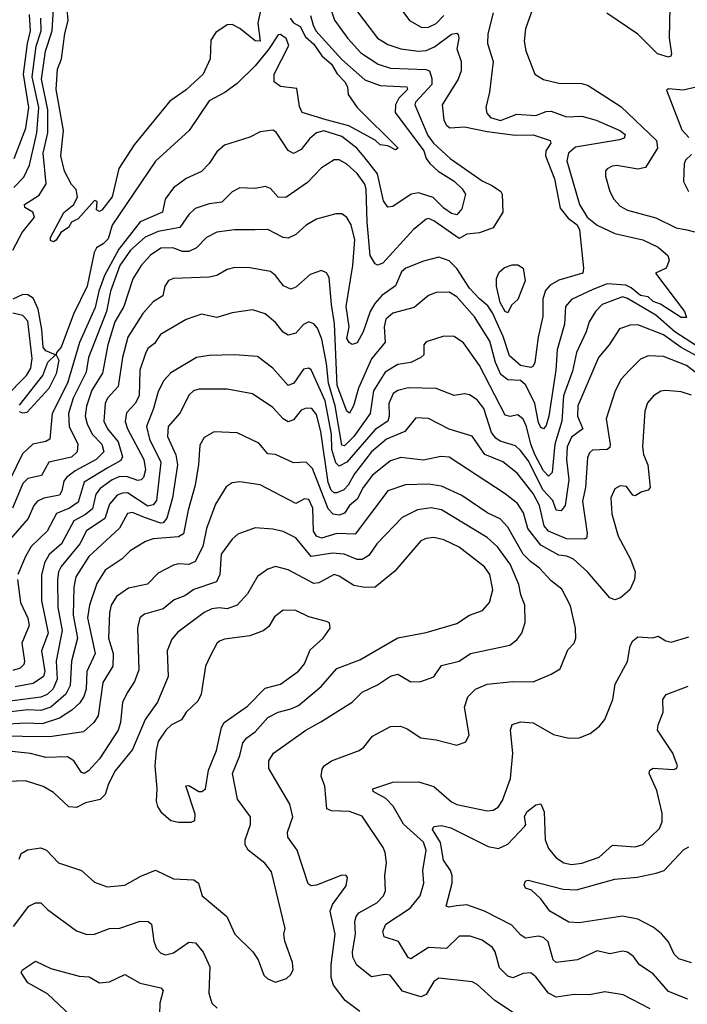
# Model space of a CAD drawing. Extents: x 1308313 to 1441400, y 959662 to 1036319.
# Tile 532 of 656: x 1403102 to 1405719, y 984141 to 987999. Entities that reach past the tile are written whole.
import ezdxf

# ---------------------------------------------------------------- set-up
doc = ezdxf.new("R2010")
doc.units = 0

msp = doc.modelspace()

# ---------------------------------------------------------------- linework, layer by layer
at = {"layer": '0CON10XD'}
for points in [[(1403075.2, 987095), (1403112.3, 987165), (1403160.8, 987225), (1403154.1, 987244.1), (1403122.7, 987262.7), (1403121.6, 987275), (1403178.3, 987311.7), (1403206.2, 987355), (1403194.9, 987475), (1403213.3, 987555), (1403212.9, 987645), (1403187.8, 987765), (1403204.2, 987875), (1403229.8, 987955), (1403243.2, 988175)], [(1405651.9, 988108.1), (1405647.4, 987927.4), (1405656.4, 987865), (1405654.4, 987855.6), (1405645, 987851.5), (1405602.3, 987865), (1405525, 987941.3), (1405403.8, 988023.8)], [(1404046.2, 988035), (1404035.4, 987985), (1404045, 987914.7), (1404025, 987916.1), (1403965, 987963.5), (1403935, 987979.5), (1403915, 987978.6), (1403871.4, 987948.6), (1403852.1, 987917.9), (1403848.8, 987845), (1403821.1, 987785), (1403755, 987723.4), (1403690.6, 987679.4), (1403551.7, 987508.3), (1403491.5, 987415), (1403465, 987304.3), (1403425, 987252), (1403415, 987246.7), (1403403.6, 987253.6), (1403406.4, 987286.4), (1403395, 987290), (1403331.4, 987218.6), (1403305, 987205.7), (1403293.8, 987185), (1403264, 987165), (1403245.8, 987134.2), (1403235, 987128), (1403223.3, 987133.3), (1403223.8, 987145), (1403275, 987242.7), (1403315.3, 987274.7), (1403328.9, 987305), (1403323.6, 987333.6), (1403305, 987352.5), (1403278, 987405), (1403263.6, 987465), (1403273.9, 987565), (1403245.3, 987725), (1403251, 987805), (1403265.9, 987845), (1403279.2, 987945), (1403292.6, 987995), (1403285.2, 988085)], [(1405118.1, 988058.1), (1405085, 987963.3), (1405078.8, 987915), (1405086.1, 987876.1), (1405121.4, 987785), (1405155, 987764.5), (1405215, 987749.6), (1405305, 987749.2), (1405330.8, 987740.9), (1405458.2, 987658.2), (1405597.5, 987525), (1405601.5, 987495), (1405555, 987420), (1405525, 987413.2), (1405442.6, 987427.4), (1405423.8, 987425), (1405405, 987414), (1405398.6, 987405), (1405398.5, 987385), (1405414.6, 987325), (1405430.5, 987295), (1405455, 987268.2), (1405485, 987252.5), (1405595, 987222.8), (1405675, 987183.6), (1405716.7, 987175), (1405747.4, 987167.4)], [(1404422.9, 988035), (1404505, 987926), (1404545, 987901.2), (1404595.8, 987885), (1404665, 987875.8), (1404695, 987878.2), (1404727.8, 987892.2), (1404795, 987941.3), (1404815, 987946.2), (1404821.4, 987941.4), (1404824, 987925), (1404815.8, 987885), (1404832.9, 987835), (1404832.4, 987797.6), (1404821.3, 987765), (1404758.2, 987665), (1404764.1, 987605), (1404774.6, 987585), (1404788.6, 987575), (1404845, 987578.5), (1404935, 987560.9), (1405044, 987546), (1405115, 987548.1), (1405180.8, 987525), (1405184.5, 987515), (1405164.7, 987485.3), (1405163.1, 987465), (1405197.7, 987375), (1405219.9, 987259.9), (1405251.4, 987221.4), (1405286.8, 987195), (1405296.9, 987175), (1405312, 987025), (1405308.8, 987005), (1405215, 986977.7), (1405181.1, 986958.9), (1405162.7, 986937.3), (1405152, 986905), (1405153.1, 986835), (1405134.5, 986755), (1405120.8, 986655), (1405115, 986641.1), (1405105, 986635.4), (1405065, 986643.8), (1405021.3, 986681.3), (1404996.9, 986756.9), (1404955, 986850.6), (1404937.4, 986877.4), (1404905, 986905.2), (1404865, 986946.1), (1404815, 987023.8), (1404785, 987053.2), (1404745, 987067.8), (1404685, 987052.9), (1404615.6, 987025), (1404598.9, 987011.1), (1404574.8, 986955.2), (1404521.7, 986918.3), (1404494, 986886), (1404475.3, 986854.7), (1404448.9, 986775), (1404425, 986732.2), (1404405, 986726.4), (1404393.1, 986733.1), (1404385, 986750), (1404393.2, 986795), (1404381.3, 986875), (1404408, 987035), (1404416.1, 987136.1), (1404401.2, 987195), (1404385, 987223.3), (1404365, 987237.5), (1404341.7, 987238.3), (1404265, 987216.5), (1404225, 987193.1), (1404185, 987156.4), (1404155, 987143.1), (1404135, 987144.7), (1404075, 987176.9), (1404025.7, 987175.7), (1403944.6, 987174.6), (1403875, 987166), (1403835, 987145.4), (1403794.8, 987105.2), (1403765, 987090.6), (1403740.5, 987090.5), (1403702.5, 987105), (1403655, 987103.1), (1403615, 987076.5), (1403578.4, 987035), (1403546.4, 986983.6), (1403510.6, 986875), (1403475.2, 986815), (1403447.5, 986725), (1403427, 986613), (1403385, 986547.3), (1403364.4, 986484.4), (1403359.2, 986445), (1403367, 986415), (1403386, 986375), (1403424.3, 986335), (1403431.6, 986305), (1403401.6, 986275), (1403319.4, 986230.6), (1403285.7, 986204.3), (1403275, 986190), (1403268.1, 986151.9), (1403258.7, 986135), (1403196.8, 986123.2), (1403172.5, 986112.5), (1403158.2, 986095), (1403135.4, 986044.6), (1403067, 985965)], [(1404317.8, 988052.2), (1404336.7, 987996.7), (1404388.8, 987925), (1404439, 987869), (1404507.5, 987825), (1404555, 987809), (1404694, 987804), (1404708.1, 987798.1), (1404717.8, 987767.8), (1404717, 987745), (1404653.8, 987675), (1404650.8, 987665), (1404702.2, 987545), (1404723.8, 987515), (1404789, 987455), (1404915, 987367.8), (1404955, 987347.8), (1404988.2, 987325), (1404993.1, 987315), (1404995.7, 987245), (1404957.5, 987182.5), (1404905, 987162.9), (1404855, 987158.5), (1404825, 987140.9), (1404725, 987210.3), (1404705, 987219.6), (1404695, 987217.3), (1404644.8, 987175.2), (1404525.2, 987044.8), (1404505, 987036.9), (1404495, 987041.4), (1404476.5, 987075), (1404463.9, 987205), (1404460.8, 987335), (1404455, 987354.6), (1404425.4, 987395.4), (1404385, 987432.7), (1404355, 987448.9), (1404335, 987450), (1404285, 987417.9), (1404229.8, 987360.2), (1404145, 987302), (1404115, 987303.8), (1404085, 987337.1), (1404065.5, 987345.5), (1404025, 987337.5), (1403965, 987339.2), (1403935.7, 987324.3), (1403895, 987283.8), (1403845, 987277.2), (1403790.7, 987259.3), (1403765.2, 987234.8), (1403730.4, 987185), (1403645, 987169.1), (1403593.6, 987146.4), (1403536.5, 987095), (1403495.5, 987035), (1403458.9, 986935), (1403442.3, 986855), (1403372.5, 986675), (1403362.4, 986617.6), (1403312.4, 986515), (1403293.4, 986455), (1403296.5, 986405), (1403330.8, 986335), (1403328.1, 986305), (1403305.5, 986285), (1403216.2, 986265), (1403187.4, 986212.6), (1403135, 986201.4), (1403115, 986181.3), (1403074.1, 986085)], [(1404957.3, 988025), (1404936.5, 987943.5), (1404936, 987905), (1404958.2, 987835), (1404943.8, 987715), (1404928.9, 987655), (1404932.8, 987632.8), (1404947.5, 987615), (1404986.2, 987603.8), (1405051.2, 987628.8), (1405125, 987623.2), (1405165, 987638.8), (1405185, 987640.2), (1405245, 987617.8), (1405305, 987620.8), (1405362, 987605), (1405454.4, 987565), (1405475, 987548.9), (1405471.9, 987535), (1405452.6, 987527.4), (1405280.9, 987499.1), (1405253.1, 987475), (1405246.7, 987445), (1405296.4, 987275), (1405326.6, 987225), (1405365, 987194), (1405435, 987160.7), (1405545, 987135.8), (1405605, 987107.8), (1405642.4, 987075), (1405647.3, 987055), (1405635.4, 987024.6), (1405594.4, 987005), (1405707.6, 986855), (1405715, 986831.2), (1405695, 986831.4), (1405613.6, 986883.6), (1405585.4, 986895), (1405565, 986912.5), (1405535, 986917.8), (1405498.4, 986948.4), (1405477.9, 986957.9), (1405405, 986963.6), (1405348.3, 986941.7), (1405265, 986902.4), (1405241.2, 986875), (1405238.1, 986805), (1405208.1, 986705), (1405203.2, 986625), (1405176.7, 986445), (1405165, 986408.9), (1405155, 986395.6), (1405145, 986401.1), (1405135, 986420), (1405121.3, 986495), (1405095, 986547.7), (1405085, 986567.3), (1405065, 986584.5), (1405015, 986587.7), (1404988.4, 986608.4), (1404967, 986655), (1404945, 986739.6), (1404885, 986834.7), (1404815, 986912.5), (1404785, 986930.8), (1404735, 986930), (1404705, 986917.5), (1404648.8, 986871.2), (1404565, 986849.2), (1404537.8, 986825), (1404530.3, 986795), (1404534.7, 986735), (1404480.6, 986669.4), (1404430.6, 986555), (1404411, 986485), (1404395, 986456.7), (1404385, 986464.5), (1404347.1, 986565), (1404336.4, 986806.4), (1404325, 986882.5), (1404315, 986988.8), (1404305, 987007.1), (1404285.4, 987015.4), (1404240.4, 986999.6), (1404185, 986951.1), (1404165, 986942.9), (1404136.1, 986956.1), (1404105, 986996.9), (1404085, 987011.4), (1404005, 987026.9), (1403945, 987028.2), (1403915, 987019.6), (1403875, 986996.9), (1403845, 986990.3), (1403705.3, 986984.7), (1403685, 986976.1), (1403670.7, 986955), (1403662.9, 986917.1), (1403625, 986892.5), (1403585, 986846.9), (1403526.1, 986755), (1403505.2, 986675), (1403488.4, 986561.6), (1403446.6, 986515), (1403437.6, 986495), (1403432.1, 986425), (1403446.9, 986395), (1403487.9, 986345), (1403504.8, 986285.2), (1403498.2, 986271.8), (1403445, 986241.2), (1403355, 986187), (1403331.9, 986108.1), (1403297.9, 986085), (1403246.7, 986063.3), (1403210.3, 985995), (1403147.9, 985935), (1403124.7, 985895), (1403095.8, 985825)], [(1404585.6, 988055), (1404630.6, 987995), (1404678.5, 987968.5), (1404705, 987969.3), (1404735, 987983.6), (1404764.8, 988015.2)], [(1404242.2, 988015), (1404252.9, 987977.1), (1404263.2, 987955), (1404365, 987842.3), (1404455, 987762.6), (1404515, 987740.9), (1404620, 987735), (1404622, 987725), (1404588.9, 987691.1), (1404575.1, 987665), (1404573.4, 987635), (1404686, 987485), (1404695.6, 987455), (1404709.3, 987435), (1404742.9, 987405), (1404805, 987365.8), (1404836.5, 987336.5), (1404849.7, 987315), (1404835, 987256.9), (1404815, 987234.4), (1404795, 987239.8), (1404765, 987259.5), (1404722.3, 987302.3), (1404665, 987320.7), (1404636.7, 987315), (1404565, 987266.4), (1404545, 987263.5), (1404528.5, 987288.5), (1404504.7, 987394.7), (1404451.9, 987461.9), (1404423.5, 987495), (1404365, 987541.1), (1404295, 987562.7), (1404265.2, 987554.8), (1404238.2, 987531.8), (1404205, 987489.6), (1404175, 987474.5), (1404155, 987485.6), (1404107.3, 987557.3), (1404095, 987565.7), (1404045, 987558.9), (1404005, 987537.8), (1403905, 987506.9), (1403875, 987480.6), (1403844.7, 987435.3), (1403815, 987404.4), (1403755, 987376.1), (1403705, 987339.4), (1403673.2, 987295), (1403662.5, 987245), (1403575, 987207), (1403490.7, 987099.3), (1403435, 986996.9), (1403412.8, 986935), (1403398.6, 986871.4), (1403336.7, 986733.3), (1403289.7, 986575), (1403229.5, 986455), (1403220.8, 986355), (1403205, 986345.3), (1403154, 986336), (1403113.1, 986296.9), (1403037.5, 986142.5)], [(1403079.1, 987340.9), (1403118.6, 987381.4), (1403140.9, 987429.1), (1403170.3, 987555), (1403177.2, 987655), (1403152, 987775), (1403166.8, 987895), (1403186.4, 987955), (1403185.1, 988005.1)], [(1403081, 987455), (1403127, 987573), (1403138.4, 987655), (1403118, 987785), (1403132.5, 987905), (1403145.1, 987955), (1403141.4, 988018.6)], [(1404162.6, 988005), (1404175, 987986.2), (1404201.5, 987971.5), (1404222, 987932), (1404255, 987902.8), (1404286.5, 987856.5), (1404324, 987825), (1404347.1, 987787.1), (1404376.9, 987755), (1404387.5, 987735), (1404390, 987705), (1404425.3, 987655), (1404585.3, 987494.7), (1404575, 987489.1), (1404545, 987504.3), (1404515, 987508), (1404495, 987526.7), (1404392.2, 987582.2), (1404303.8, 987606.2), (1404209.2, 987635), (1404198.8, 987658.8), (1404188.9, 987728.9), (1404125, 987737.4), (1404100.3, 987755), (1404099.5, 987785), (1404156.9, 987896.9), (1404146.7, 987925), (1404125, 987940.3), (1404115, 987938.8), (1404077.9, 987882.1), (1404025, 987817.8), (1403955, 987748.4), (1403907, 987713), (1403845, 987680.5), (1403766.1, 987565), (1403635.2, 987444.8), (1403465, 987193.8), (1403449.5, 987140.5), (1403429.9, 987120.1), (1403403.5, 987105), (1403393.8, 987086.2), (1403366.5, 986955), (1403312.8, 986845), (1403265.1, 986714.9), (1403246.9, 986695), (1403245.6, 986685), (1403256.4, 986665), (1403245, 986611.5), (1403216.5, 986553.5), (1403130.4, 986459.6), (1403115, 986456.5), (1403101.8, 986461.8)], [(1405765, 987736.9), (1405702.6, 987722.6), (1405645, 987727.1), (1405637, 987723), (1405696.9, 987566.9), (1405725, 987537.5)], [(1405735, 987470), (1405711.2, 987448.8), (1405706.4, 987433.6), (1405704, 987365), (1405723.3, 987325)], [(1405015, 986850.6), (1405005, 986855.7), (1404985, 986890.5), (1404971, 986955), (1404971.5, 986985), (1404981.3, 987008.7), (1405002.7, 987027.3), (1405031.9, 987038.1), (1405055, 987038.3), (1405075, 987024.6), (1405083, 986975), (1405055, 986902), (1405030.3, 986879.7), (1405015, 986850.6)], [(1403102, 986488), (1403193.8, 986605), (1403213.4, 986656.6), (1403242.5, 986685), (1403205, 986701.6), (1403194.1, 986715), (1403189, 986785), (1403174.4, 986865), (1403155, 986907.1), (1403135, 986920.2), (1403115, 986921.8), (1403075, 986903)], [(1405755, 986721.2), (1405669.3, 986775), (1405595, 986840.3), (1405485, 986906.2), (1405465, 986912.1), (1405385, 986883.1), (1405358.9, 986855), (1405334.2, 986815), (1405322.2, 986775), (1405284.8, 986695), (1405268.6, 986621.4), (1405233.8, 986525), (1405227.4, 986425), (1405199.5, 986335), (1405188.9, 986225), (1405175, 986210.5), (1405155, 986230.9), (1405121.1, 986295), (1405104.9, 986335), (1405089, 986405), (1405075, 986433.1), (1405055, 986450), (1405025, 986443.2), (1405005, 986449.6), (1404905, 986644), (1404842, 986732), (1404805, 986757.3), (1404765, 986758.5), (1404695, 986736.7), (1404686.7, 986725), (1404685.6, 986685), (1404674.3, 986675), (1404635, 986655.9), (1404585, 986647.7), (1404535, 986616.9), (1404489.3, 986545), (1404475.6, 986455), (1404412.1, 986365), (1404375, 986328.4), (1404365, 986332.1), (1404338.7, 986485), (1404312.3, 986575), (1404305, 986651.4), (1404286.2, 986746.2), (1404269.3, 986789.3), (1404255, 986806.9), (1404235, 986814.4), (1404215, 986804.4), (1404185, 986770.4), (1404155, 986762.2), (1404135, 986774.5), (1404105, 986812.7), (1404065, 986846.2), (1404015, 986861.2), (1403935, 986849.6), (1403875, 986831.6), (1403815, 986844.4), (1403755, 986823.6), (1403654.5, 986765.5), (1403630.3, 986729.7), (1403605, 986710), (1403595, 986690.8), (1403573.8, 986625), (1403570.8, 986525), (1403555.2, 986495), (1403521.2, 986458.8), (1403516.3, 986423.7), (1403524.8, 986395), (1403589.1, 986275), (1403595.9, 986235), (1403587.8, 986205), (1403579.1, 986195), (1403565, 986192.7), (1403525, 986207.3), (1403495, 986208.8), (1403464.7, 986195.3), (1403417.8, 986162.2), (1403401.1, 986138.9), (1403387.7, 986082.3), (1403360.4, 986059.6), (1403314.4, 986035), (1403266.2, 985945), (1403217.4, 985902.6), (1403199.1, 985870.9), (1403187.4, 985822.6), (1403187.6, 985722.4), (1403213.5, 985595), (1403188.3, 985525), (1403201.6, 985445), (1403195.2, 985425), (1403155, 985398.2), (1403084.2, 985384.2)], [(1403042.9, 986517.1), (1403129.5, 986605), (1403146.8, 986633.2), (1403150.9, 986670.9), (1403135, 986816.7), (1403115, 986839.4), (1403075, 986848.1)], [(1405755, 986681.9), (1405694.3, 986714.3), (1405625, 986763.4), (1405525, 986802.4), (1405495, 986802.2), (1405452.6, 986787.4), (1405413.1, 986725), (1405371.3, 986675), (1405289.2, 986485), (1405287.9, 986445), (1405309.1, 986395), (1405265, 986362.5), (1405248, 986325), (1405245.8, 986275.8), (1405253.9, 986195), (1405240.3, 986095), (1405225, 986074.6), (1405205, 986076.7), (1405191.7, 986115), (1405154.5, 986154.5), (1405095, 986271.9), (1405065, 986310.3), (1405045, 986328.5), (1404985, 986347.5), (1404968.3, 986358.3), (1404951.4, 986381.4), (1404921, 986475), (1404895, 986509.2), (1404865, 986529.1), (1404845, 986533.1), (1404805, 986525.5), (1404735, 986554.1), (1404625, 986556.7), (1404585, 986546.3), (1404566.6, 986533.4), (1404549.6, 986495), (1404550.6, 986445), (1404544.7, 986425), (1404495, 986393.3), (1404385, 986264.8), (1404355, 986249), (1404341.8, 986261.8), (1404326, 986315), (1404324.1, 986375), (1404299.6, 986505), (1404245, 986626.4), (1404235, 986633.6), (1404215, 986629.1), (1404176.2, 986575), (1404155, 986565.4), (1404095, 986632.9), (1404035, 986678.9), (1403944.7, 986685.3), (1403845, 986683.4), (1403795.3, 986674.7), (1403694.7, 986615), (1403667.5, 986585), (1403645, 986541.4), (1403627.4, 986475), (1403599.6, 986405), (1403611.2, 986355), (1403655.7, 986265), (1403638.5, 986115), (1403625, 986097.4), (1403605, 986093), (1403525, 986144.1), (1403505, 986144), (1403484.6, 986135), (1403455, 986100.8), (1403435.9, 986044.1), (1403364.7, 985995.3), (1403337.9, 985945), (1403265, 985855.9), (1403254.8, 985835), (1403250.6, 985805), (1403252.3, 985695), (1403269, 985605), (1403262.2, 985572.2), (1403245.1, 985485), (1403249.2, 985415), (1403233.8, 985376.2), (1403210, 985355), (1403185, 985343.5), (1403055, 985327.4)], [(1405755, 986613), (1405715, 986643.5), (1405625, 986679), (1405565, 986682), (1405535, 986667.9), (1405492.1, 986625), (1405460.2, 986589.8), (1405436.1, 986545), (1405401.1, 986435), (1405416.5, 986333.5), (1405415, 986322.5), (1405404.7, 986314.7), (1405347.8, 986312.2), (1405335, 986301.5), (1405327.3, 986282.7), (1405319.8, 986165), (1405308.3, 986111.7), (1405326.6, 985985), (1405323.4, 985966.6), (1405315, 985962.5), (1405245, 985964), (1405174.9, 985994.9), (1405157.7, 986015), (1405139.1, 986095), (1405115, 986142.3), (1405051.5, 986221.5), (1404996.3, 986266.3), (1404925, 986295.3), (1404875, 986367.3), (1404785, 986394.7), (1404705, 986435.3), (1404655, 986438.5), (1404612.3, 986385), (1404539.7, 986355), (1404481.2, 986305), (1404415, 986219.7), (1404390.2, 986175), (1404373, 986157), (1404345, 986145.1), (1404335, 986145.2), (1404322.9, 986155), (1404311.1, 986185), (1404282.8, 986385), (1404265, 986451.9), (1404247.5, 986475), (1404225, 986476.2), (1404205, 986468.2), (1404175, 986430.9), (1404155, 986422.5), (1404135, 986434.6), (1404095, 986478.9), (1404015, 986532.7), (1403915, 986550.7), (1403805, 986550.9), (1403784, 986545), (1403765, 986527.1), (1403731.4, 986458.6), (1403684.8, 986405), (1403681.9, 986365), (1403713.8, 986293.8), (1403720.3, 986255), (1403701.6, 986125), (1403679.7, 986045), (1403665, 986027.1), (1403655, 986025.6), (1403592.1, 986047.9), (1403545, 986067.4), (1403525, 986063.9), (1403493.8, 986006.2), (1403374, 985895), (1403322.3, 985815), (1403314.8, 985775.2), (1403312.5, 985665), (1403329.4, 985575), (1403305.8, 985485), (1403299.7, 985390.3), (1403283.7, 985356.3), (1403224.7, 985305.3), (1403185, 985291.5), (1403135, 985294.5), (1403045, 985284)], [(1405735, 986527.1), (1405695, 986540.3), (1405635, 986546.2), (1405615, 986542.9), (1405586.7, 986525), (1405563.3, 986496.7), (1405552, 986465), (1405543.1, 986325), (1405547.5, 986295), (1405563.9, 986255), (1405572.9, 986165), (1405565.5, 986154.5), (1405541.1, 986148.9), (1405515, 986133.3), (1405505, 986135.8), (1405479.8, 986169.8), (1405455, 986172.2), (1405435, 986160), (1405419.4, 986125), (1405423, 986063), (1405448.2, 985975), (1405496.2, 985885), (1405514.6, 985835), (1405512.2, 985805), (1405493.3, 985765), (1405456.9, 985733.1), (1405435, 985725.6), (1405415, 985733.5), (1405328, 985835), (1405273.3, 985885), (1405246.5, 985896.5), (1405215, 985900.4), (1405145, 985940.2), (1405094.1, 986005), (1405076.3, 986066.3), (1405052.7, 986102.7), (1405005, 986140.3), (1404785.7, 986285), (1404752.6, 986287.4), (1404685, 986272.5), (1404596.6, 986283.4), (1404555, 986270.3), (1404485, 986213.3), (1404448.6, 986165), (1404425, 986119.7), (1404395.5, 986094.5), (1404375.4, 986064.6), (1404355, 986057.4), (1404331.5, 986061.5), (1404311.6, 986081.6), (1404249.4, 986240.6), (1404225.3, 986265.3), (1404175, 986262), (1404105, 986295.5), (1404075, 986297.3), (1404039.9, 986339.9), (1403955, 986379.6), (1403865, 986383.3), (1403825, 986361.9), (1403808.3, 986331.7), (1403803.8, 986256.2), (1403790.3, 986175), (1403762.7, 986077.3), (1403745, 985984.4), (1403725, 985971.8), (1403625.8, 985964.2), (1403595, 985953.8), (1403535, 985917.1), (1403504.2, 985885.8), (1403437.8, 985842.2), (1403405, 985789.5), (1403375.5, 985705), (1403368, 985655), (1403398, 985515), (1403365.2, 985444.8), (1403363.2, 985375), (1403353.7, 985346.3), (1403337.6, 985322.4), (1403306.8, 985293.2), (1403258.4, 985261.6), (1403190.6, 985239.4), (1403125, 985242.7), (1403035, 985237.3)], [(1404613.9, 986176.1), (1404545, 986153.1), (1404417.4, 985982.6), (1404345, 985985.6), (1404285, 985966.5), (1404265, 985974.8), (1404253.7, 985995), (1404251.6, 986085), (1404235, 986118.9), (1404218.9, 986121.1), (1404185, 986102.4), (1404045, 986176.1), (1403965, 986187.3), (1403935, 986184.4), (1403911.3, 986168.7), (1403869.7, 986100.3), (1403834.8, 986005.2), (1403819.6, 985935), (1403790.4, 985875), (1403765.7, 985864.3), (1403725, 985866.9), (1403705, 985861.3), (1403645, 985829.6), (1403603.5, 985786.5), (1403529.2, 985770.8), (1403481.7, 985738.3), (1403460.8, 985705), (1403453.9, 985675), (1403450, 985575), (1403468.5, 985515), (1403467.7, 985465), (1403428.5, 985401.5), (1403409.7, 985270.3), (1403392.5, 985245), (1403351.9, 985208.1), (1403221.2, 985188.8), (1403005, 985191.5)], [(1405045, 984102.3), (1404965, 984155.4), (1404895, 984218.5), (1404875, 984228.5), (1404745, 984242.9), (1404725, 984230), (1404695, 984179.2), (1404675, 984169.5), (1404602.1, 984192.1), (1404554.7, 984254.7), (1404535, 984257.1), (1404481.7, 984248.3), (1404423.5, 984293.5), (1404407.6, 984325), (1404406.1, 984346.1), (1404418.8, 984415), (1404415.6, 984465), (1404420.5, 984485), (1404431.6, 984498.4), (1404501.9, 984538.1), (1404528.2, 984565), (1404535.4, 984585), (1404533.3, 984645), (1404540.4, 984695), (1404534.5, 984735), (1404527.5, 984755), (1404445, 984877.7), (1404395, 984896.2), (1404325, 984898.2), (1404306.7, 984906.7), (1404298.9, 984995), (1404284.4, 985035), (1404288, 985062), (1404295.8, 985075), (1404325, 985094.5), (1404432.9, 985135), (1404451.3, 985148.7), (1404485, 985191.4), (1404555, 985228.9), (1404595, 985230.5), (1404620.5, 985220.5), (1404675, 985184.4), (1404735, 985177.1), (1404815, 985156.2), (1404850.5, 985169.5), (1404864.1, 985195.9), (1404846.2, 985305), (1404858.8, 985345), (1404888.5, 985375), (1404934.5, 985395.5), (1405035, 985405.7), (1405115, 985404.7), (1405185.8, 985434.2), (1405220, 985455), (1405250.2, 985529.8), (1405275.6, 985555), (1405281.8, 985575), (1405281.2, 985615), (1405261.5, 985701.5), (1405227.5, 985767.5), (1405185, 985800.5), (1405140.1, 985850.1), (1405104, 985875), (1405075.8, 985905), (1405015, 986010.8), (1404985, 986042.9), (1404937.3, 986065), (1404835, 986134.8), (1404755, 986171), (1404705, 986178.7), (1404613.9, 986176.1)], [(1404435, 984111.9), (1404378.2, 984155), (1404332.3, 984215), (1404323.2, 984245), (1404323, 984295), (1404338.4, 984415), (1404318.7, 984505), (1404328, 984532), (1404382.5, 984605), (1404387, 984637), (1404382.5, 984645), (1404365, 984646.7), (1404265, 984607.5), (1404244.7, 984604.7), (1404232.8, 984612.8), (1404189.3, 984745), (1404153.8, 984795), (1404152.1, 984815), (1404172.9, 984875), (1404160.9, 984925), (1404078.8, 985065), (1404079.3, 985095), (1404096.7, 985125), (1404224.2, 985215), (1404282.1, 985247.9), (1404405, 985324), (1404445, 985363.1), (1404505, 985392.4), (1404555, 985426.9), (1404585, 985433.5), (1404635, 985404.6), (1404675, 985405.3), (1404725, 985424), (1404755, 985468.5), (1404824.7, 985485.3), (1404868.6, 985515), (1405022.7, 985547.3), (1405051.2, 985568.8), (1405070, 985595), (1405083.8, 985636.2), (1405081.8, 985705), (1405066.2, 985745), (1405059.1, 985785), (1405024.5, 985865), (1404975, 985933.4), (1404935, 985969.5), (1404755, 986078.3), (1404715, 986086.2), (1404661.9, 986078.1), (1404601.9, 986048.1), (1404502.2, 985945), (1404470.7, 985899.3), (1404445, 985883.8), (1404425, 985883.9), (1404374, 985904), (1404328.5, 985908.5), (1404245, 985894.8), (1404185, 985968.2), (1404135, 985992.7), (1404095, 986002.9), (1404025, 986007.9), (1403957.7, 985982.3), (1403935, 985963.1), (1403891.6, 985905), (1403887.4, 985825), (1403874.3, 985795.7), (1403785, 985766.4), (1403749.2, 985740.8), (1403708.1, 985725), (1403665, 985689.6), (1403591.3, 985668.7), (1403573.5, 985655), (1403564.6, 985615), (1403569.3, 985450.7), (1403552, 985405), (1403526.9, 985365), (1403505.3, 985325), (1403497.9, 985245), (1403488.6, 985215), (1403415, 985102.2), (1403372.7, 985055), (1403355, 985044.8), (1403345, 985049.3), (1403314.3, 985094.3), (1403289.8, 985109.8), (1403205, 985107.6), (1403145, 985122.7), (1402926.7, 985146.6)], [(1403100.6, 984709.4), (1403108.3, 984731.7), (1403133.6, 984746.4), (1403185, 984753.1), (1403208.1, 984745), (1403255, 984694.5), (1403344.2, 984665), (1403395, 984618.9), (1403445, 984600.5), (1403515, 984606.8), (1403577.6, 984642.4), (1403635, 984665.5), (1403705, 984632.7), (1403785, 984628.2), (1403802.7, 984615), (1403817.5, 984565), (1403913.6, 984485), (1403945.6, 984415), (1404016.7, 984346.7), (1404036.9, 984315), (1404059.2, 984255), (1404075, 984240), (1404105, 984227.5), (1404148.1, 984241.9), (1404164, 984256), (1404174, 984276), (1404172.2, 984305), (1404141.8, 984388.2), (1404137.5, 984415), (1404142.3, 984437.7), (1404089.2, 984659.1), (1404063.8, 984693.8), (1403997.8, 984745), (1403986.7, 984765), (1403986.5, 984785), (1404006.5, 984845), (1404006.5, 984875), (1403956.2, 984945), (1403936.8, 985045), (1403965.5, 985115), (1403976.7, 985165), (1403992.2, 985185), (1404025, 985208.1), (1404075.5, 985265), (1404115, 985285.3), (1404165, 985297.7), (1404195, 985312), (1404283.6, 985386.4), (1404345, 985456.2), (1404435, 985490), (1404585, 985576.8), (1404695, 985597.5), (1404815, 985632.3), (1404865.5, 985665), (1404915.8, 985684.2), (1404943.6, 985715), (1404957.1, 985765), (1404945.3, 985825), (1404924.1, 985854.1), (1404825, 985932.1), (1404765, 985960.8), (1404725, 985969.7), (1404695, 985966), (1404673.9, 985956.1), (1404572.3, 985837.7), (1404495, 985774.6), (1404455, 985773.1), (1404411.4, 985781.4), (1404355, 985818.7), (1404335, 985824.7), (1404275, 985792.2), (1404255, 985789.7), (1404155, 985843.2), (1404105, 985855.4), (1404075, 985845.4), (1404035, 985816.2), (1403995, 985749.1), (1403955.2, 985704.8), (1403915, 985690.4), (1403883.8, 985693.8), (1403855, 985690.7), (1403825, 985675.9), (1403721.9, 985598.1), (1403698.7, 985571.3), (1403680, 985525), (1403684.7, 985425), (1403642.5, 985325), (1403594.1, 985255.9), (1403545, 985139.6), (1403476, 985055), (1403450.3, 985005), (1403437.8, 984962.2), (1403417.5, 984942.5), (1403360.4, 984929.6), (1403325, 984911.1), (1403295, 984914.5), (1403235, 984970.5), (1403194.2, 984994.2), (1403125, 985015.9), (1403055, 985014.1)], [(1403093.3, 985805), (1403105.7, 985715), (1403133.8, 985653.8), (1403139.4, 985625), (1403110.4, 985555), (1403121.1, 985485), (1403118.3, 985471.7), (1403105, 985457.5), (1403075, 985447.9)], [(1403775, 984854.2), (1403788.7, 984861.3), (1403789.7, 984885), (1403753.5, 984996.5), (1403765, 984997.7), (1403805, 984974), (1403816.2, 984973.8), (1403830, 984985), (1403842, 985058), (1403873.6, 985135), (1403893.5, 985225), (1403904.4, 985245), (1403995, 985308.2), (1404065, 985378.9), (1404125, 985395.4), (1404195, 985446.2), (1404218.4, 985475), (1404240.3, 985529.7), (1404291.1, 985575), (1404319.2, 985615), (1404316.2, 985635), (1404305, 985640), (1404235, 985658.2), (1404185, 985683.8), (1404135.5, 985684.5), (1404101.5, 985658.5), (1404078.7, 985621.3), (1404056.6, 985603.4), (1404005, 985583.8), (1403905, 985571.5), (1403885.9, 985564.1), (1403875, 985554.2), (1403849.1, 985505), (1403830.4, 985465), (1403813.8, 985356.2), (1403801.2, 985328.8), (1403754.6, 985285), (1403736.7, 985255), (1403696.9, 985235), (1403674.6, 985215), (1403645, 985170), (1403636.7, 985135), (1403632.4, 985075), (1403640, 984985), (1403637, 984937), (1403642.9, 984915), (1403655.8, 984895), (1403695, 984861.4), (1403725, 984854.3), (1403775, 984854.2)], [(1405573.4, 984123.4), (1405467.8, 984177.8), (1405395, 984189.2), (1405335, 984177.9), (1405275, 984179.3), (1405205, 984169.1), (1405175, 984184.7), (1405125, 984248.8), (1405105, 984264.5), (1405075, 984260.9), (1405035, 984244.6), (1405015, 984250.3), (1404983.3, 984283.3), (1404965.7, 984345.7), (1404955, 984363.5), (1404915, 984392.1), (1404867.3, 984407.3), (1404825, 984407.3), (1404775, 984359.2), (1404705, 984362.7), (1404635, 984319.1), (1404624.4, 984324.4), (1404587.1, 984387.1), (1404530.6, 984405), (1404525.4, 984425.4), (1404537.5, 984455), (1404633.1, 984516.9), (1404672, 984565), (1404686.7, 984615), (1404681.8, 984665), (1404695.6, 984745), (1404685, 984775.3), (1404606.2, 984846.1), (1404566.4, 984916.4), (1404537, 984947), (1404488, 984975), (1404486.7, 984985), (1404565, 985010.9), (1404665, 985012.5), (1404725, 984994.6), (1404795, 984933.4), (1404815, 984922.9), (1404935, 984898.9), (1404958.5, 984901.5), (1404977.4, 984912.6), (1404995, 984939.2), (1405025.3, 985025), (1405034.7, 985125), (1405025.5, 985214.5), (1405032.8, 985237.2), (1405065, 985247.8), (1405115, 985242.9), (1405195, 985197.8), (1405255, 985183.3), (1405295, 985184.2), (1405338, 985202), (1405375, 985230.8), (1405395, 985256.7), (1405426.9, 985335), (1405435.6, 985395), (1405485, 985484), (1405494.7, 985545.3), (1405504.7, 985565.3), (1405525, 985580), (1405583.8, 985576.2), (1405605, 985583.3), (1405635, 985564.3), (1405655, 985560), (1405725, 985580)], [(1405720.4, 984160.4), (1405645, 984190.9), (1405585, 984260), (1405531.4, 984295), (1405507.7, 984327.7), (1405485, 984344.4), (1405465, 984348.5), (1405415, 984337.8), (1405365, 984350.6), (1405288.8, 984315), (1405205, 984304.6), (1405193.2, 984315), (1405174.1, 984385), (1405155, 984402.1), (1405135, 984407.3), (1405085, 984400), (1405065, 984412.7), (1405030.5, 984450.5), (1404924.5, 984505), (1404855, 984529.8), (1404813.8, 984526.2), (1404785, 984520.6), (1404774.3, 984525), (1404797.8, 984615), (1404797, 984645), (1404790.8, 984665), (1404763.6, 984705), (1404750.9, 984775), (1404720, 984825), (1404725, 984837.1), (1404755, 984840.6), (1404792, 984832), (1404938.8, 984758.8), (1404978.9, 984751.1), (1405015, 984767.9), (1405081.7, 984838.3), (1405086.2, 984845), (1405080.9, 984875), (1405090, 984895), (1405125, 984922.5), (1405145, 984926), (1405158.2, 984895), (1405162.1, 984785), (1405175, 984751.4), (1405205, 984714.6), (1405235, 984694.6), (1405265, 984688.5), (1405305, 984693.5), (1405373.2, 984716.8), (1405425, 984763.9), (1405515, 984758.2), (1405545, 984767.1), (1405610.1, 984829.9), (1405620, 984855), (1405619.6, 984889.6), (1405598.9, 984978.9), (1405569.2, 985045), (1405572.1, 985057.9), (1405585, 985065.7), (1405665, 985060.8), (1405675.8, 985064.2), (1405680, 985075), (1405661.9, 985125), (1405602.5, 985215), (1405604, 985235), (1405624.6, 985285), (1405622.2, 985335), (1405635.4, 985354.6), (1405722.7, 985387.3)], [(1405735, 984303.1), (1405685, 984319.1), (1405666.8, 984336.8), (1405645.3, 984385), (1405617.2, 984417.2), (1405585, 984442.6), (1405525, 984474.5), (1405465, 984486.3), (1405295, 984459.2), (1405255, 984462.7), (1405180, 984505), (1405144.2, 984554.2), (1405108.3, 984588.3), (1405085, 984596.2), (1405078.8, 984608.8), (1405085, 984624), (1405095, 984626.9), (1405232.1, 984592.1), (1405285, 984588.5), (1405435, 984631.1), (1405521.7, 984638.3), (1405596.2, 984653.8), (1405627.5, 984665), (1405703.8, 984746.2), (1405725, 984757.8)], [(1403078.8, 984445), (1403138.6, 984525), (1403165, 984538.5), (1403185, 984538.6), (1403211.8, 984511.8), (1403325, 984428.5), (1403365, 984414.4), (1403395, 984415.5), (1403455, 984437.5), (1403495, 984438.9), (1403575, 984466.7), (1403605.5, 984465.5), (1403619.4, 984455), (1403628.4, 984388.4), (1403639.2, 984359.2), (1403655, 984341.5), (1403674.1, 984334.1), (1403705, 984342), (1403765, 984384.6), (1403791.1, 984381.1), (1403821.5, 984345), (1403847.1, 984287.1), (1403843.6, 984183.6), (1403855.7, 984145), (1403876, 984126)], [(1403303.1, 984095), (1403211.1, 984181.1), (1403134.7, 984224.7), (1403108, 984265), (1403113.8, 984275), (1403165, 984310), (1403225, 984281.2), (1403335, 984250.8), (1403375, 984248), (1403415, 984225.3), (1403455, 984228), (1403515, 984256.7), (1403575, 984224), (1403614.7, 984214.7), (1403655, 984205.5), (1403664.3, 984195), (1403652.2, 984145), (1403650.5, 984100.5)]]:
    msp.add_lwpolyline(points, dxfattribs=at)

doc.saveas('drawing.dxf')
